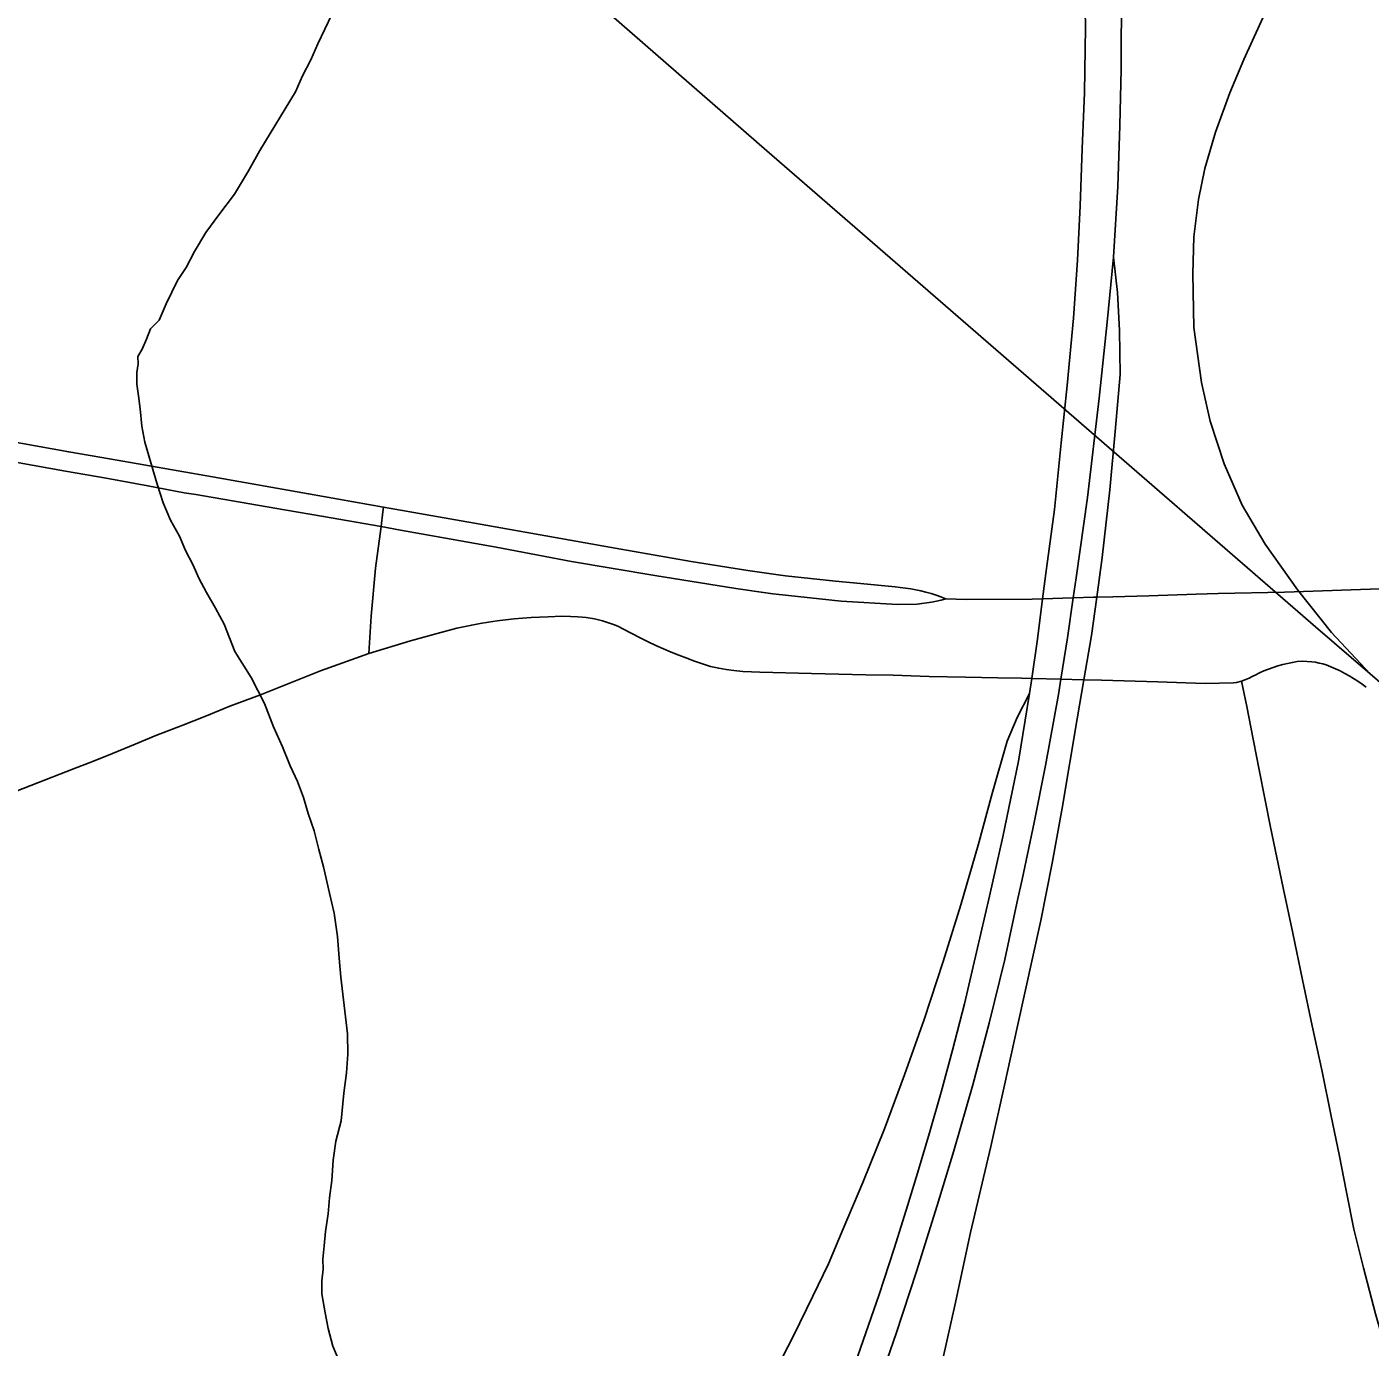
# Model space of a CAD drawing. Extents: x -59 to 82, y -3 to 49.
# Drawn here: x -11.6767 to -11.3251, y 31.4979 to 31.8434 of the extents above; entities that cross this region are included whole.
import ezdxf

# ---------------------------------------------------------------- set-up
doc = ezdxf.new("R2010")
doc.units = 0
for name, color, linetype in [('GM_X_City_Street', 7, 'Continuous'), ('GM_X_Interchange_Ramps', 7, 'Continuous'), ('GM_X_Interstate_Route', 7, 'Continuous'), ('GM_X_Minor_River', 7, 'Continuous'), ('GM_X_Rail_Line', 7, 'Continuous'), ('GM_X_State_Route', 7, 'Continuous')]:
    doc.layers.add(name, color=color, linetype=linetype)

msp = doc.modelspace()

# ---------------------------------------------------------------- linework, layer by layer
at = {"layer": 'GM_X_City_Street'}
for points in [[(-11.68122, 31.64269), (-11.67007, 31.64707), (-11.66448, 31.64928), (-11.65923, 31.65131), (-11.65426, 31.65329), (-11.64835, 31.65569), (-11.64287, 31.65795), (-11.63583, 31.66068), (-11.63004, 31.66293), (-11.6235, 31.66567), (-11.6195, 31.66714), (-11.61551, 31.66865), (-11.61155, 31.67021), (-11.59985, 31.67488), (-11.58719, 31.67949), (-11.58658, 31.68925), (-11.5854, 31.70179), (-11.58397, 31.71267), (-11.5835, 31.71654), (-11.58335, 31.71777)], [(-11.58719, 31.67949), (-11.57621, 31.68278), (-11.56926, 31.68469), (-11.56413, 31.68608), (-11.56021, 31.68689), (-11.55801, 31.68729), (-11.5558, 31.68766), (-11.55359, 31.68798), (-11.55138, 31.68826), (-11.54916, 31.68851), (-11.54693, 31.68871), (-11.5447, 31.68888), (-11.54247, 31.689), (-11.54023, 31.68908), (-11.53666, 31.6892), (-11.53436, 31.68912), (-11.53244, 31.68905), (-11.53134, 31.68896), (-11.53025, 31.68884), (-11.52809, 31.68848), (-11.52702, 31.68824), (-11.52597, 31.68796), (-11.52492, 31.68765), (-11.52388, 31.6873), (-11.52285, 31.68692), (-11.52184, 31.68649), (-11.52085, 31.68603), (-11.51599, 31.68349), (-11.51402, 31.68252), (-11.51204, 31.68158), (-11.51003, 31.68068), (-11.50802, 31.67981), (-11.50599, 31.67898), (-11.50395, 31.67819), (-11.50188, 31.67743), (-11.49981, 31.67671), (-11.49773, 31.67603), (-11.49558, 31.67558), (-11.49366, 31.67528), (-11.49159, 31.67499), (-11.48929, 31.67476), (-11.48699, 31.67461), (-11.48485, 31.67454), (-11.4713, 31.67423), (-11.46418, 31.67404), (-11.45706, 31.67388), (-11.44994, 31.67375), (-11.44048, 31.67347), (-11.43102, 31.67325), (-11.42253, 31.6731), (-11.41631, 31.67295), (-11.41364, 31.67288), (-11.40604, 31.6727), (-11.40604, 31.6727), (-11.4002, 31.67256), (-11.40001, 31.67255), (-11.39537, 31.67244), (-11.38062, 31.67206), (-11.37332, 31.67181), (-11.36824, 31.67159), (-11.36088, 31.67173), (-11.36004, 31.6719), (-11.35879, 31.67225), (-11.35758, 31.67267), (-11.35678, 31.67302), (-11.356, 31.67339), (-11.35502, 31.67388), (-11.35408, 31.67436), (-11.35288, 31.67489), (-11.35168, 31.67536), (-11.35045, 31.67581), (-11.34922, 31.6762), (-11.34797, 31.67655), (-11.34671, 31.67686), (-11.34543, 31.67713), (-11.34422, 31.67733), (-11.34284, 31.67742), (-11.34033, 31.67727), (-11.33938, 31.67714), (-11.33843, 31.67696), (-11.3375, 31.67673), (-11.33658, 31.67646), (-11.33534, 31.67597), (-11.33411, 31.67544), (-11.3329, 31.67487), (-11.33171, 31.67425), (-11.33054, 31.67361), (-11.3294, 31.67292), (-11.32827, 31.67218), (-11.32718, 31.67142), (-11.32611, 31.67062)], [(-11.32039, 31.49511), (-11.3237, 31.50663), (-11.32683, 31.51863), (-11.32931, 31.52875), (-11.33125, 31.53845), (-11.33321, 31.54835), (-11.33531, 31.55838), (-11.33765, 31.57003), (-11.34024, 31.58204), (-11.34277, 31.59404), (-11.3453, 31.60623), (-11.34783, 31.61812), (-11.35119, 31.63403), (-11.35416, 31.64898), (-11.35633, 31.66015), (-11.35733, 31.66556), (-11.35879, 31.67225)]]:
    msp.add_lwpolyline(points, dxfattribs=at)
at = {"layer": 'GM_X_Interchange_Ramps'}
for points in [[(-11.43684, 31.49523), (-11.43381, 31.50882), (-11.42967, 31.52788), (-11.42433, 31.55038), (-11.42074, 31.56646), (-11.41748, 31.58157), (-11.41127, 31.60961), (-11.40833, 31.62461), (-11.40572, 31.63895), (-11.4018, 31.66232), (-11.40001, 31.67255), (-11.39798, 31.68415), (-11.39664, 31.69417), (-11.39524, 31.70458), (-11.39323, 31.72228), (-11.39179, 31.73753), (-11.3905, 31.7525), (-11.39064, 31.764), (-11.39122, 31.77393), (-11.39222, 31.78314)], [(-11.41422, 31.66895), (-11.41747, 31.66268), (-11.4201, 31.65651), (-11.42397, 31.64284), (-11.42768, 31.62927), (-11.43224, 31.61366), (-11.4368, 31.59883), (-11.4418, 31.58369), (-11.44695, 31.56915), (-11.45221, 31.55508), (-11.45783, 31.54097), (-11.463, 31.52885), (-11.46689, 31.51974), (-11.47094, 31.51122), (-11.476, 31.50087), (-11.48194, 31.48934), (-11.48868, 31.47661), (-11.49284, 31.46967), (-11.49742, 31.46201)]]:
    msp.add_lwpolyline(points, dxfattribs=at)
at = {"layer": 'GM_X_Interstate_Route'}
for points in [[(-11.41725, 31.61529), (-11.41616, 31.62026), (-11.413, 31.63526), (-11.41006, 31.65015), (-11.40668, 31.66873), (-11.40604, 31.6727), (-11.40429, 31.68351), (-11.40277, 31.694), (-11.402, 31.69927), (-11.39908, 31.72028), (-11.39599, 31.7463), (-11.39389, 31.76615), (-11.39222, 31.78314), (-11.39113, 31.80171), (-11.39056, 31.81762), (-11.39028, 31.8324), (-11.39014, 31.85382), (-11.39055, 31.87586), (-11.3911, 31.89121), (-11.39283, 31.92734), (-11.39442, 31.94893), (-11.39556, 31.96093), (-11.3968, 31.97078)], [(-11.46054, 31.49159), (-11.4536, 31.51165), (-11.44966, 31.52376), (-11.44651, 31.53376), (-11.44357, 31.54343), (-11.44042, 31.55397), (-11.43737, 31.56462), (-11.43443, 31.5756), (-11.43128, 31.58777), (-11.42812, 31.60125), (-11.42475, 31.61592), (-11.42119, 31.63148), (-11.41712, 31.65131), (-11.41422, 31.66895), (-11.41364, 31.67288), (-11.41213, 31.68322), (-11.4108, 31.69378), (-11.40981, 31.70167), (-11.40773, 31.7171), (-11.40599, 31.73461), (-11.40436, 31.74958), (-11.40274, 31.76722), (-11.40169, 31.78241), (-11.401, 31.79657), (-11.40041, 31.81153), (-11.39983, 31.82627), (-11.3996, 31.84332), (-11.40008, 31.87133)], [(-11.45457, 31.48583), (-11.44913, 31.50148), (-11.4438, 31.51767), (-11.43843, 31.535), (-11.434, 31.5493), (-11.42911, 31.56658), (-11.42476, 31.58266), (-11.42073, 31.5994), (-11.41725, 31.61529)]]:
    msp.add_lwpolyline(points, dxfattribs=at)
at = {"layer": 'GM_X_Minor_River'}
msp.add_lwpolyline([(-11.5968, 31.84669), (-11.59865, 31.84286), (-11.60049, 31.83904), (-11.60233, 31.83484), (-11.60455, 31.83063), (-11.60639, 31.82643), (-11.61568, 31.81112), (-11.61864, 31.80576), (-11.62235, 31.79963), (-11.62646, 31.79427), (-11.62981, 31.78967), (-11.63278, 31.78469), (-11.635, 31.78048), (-11.63723, 31.77703), (-11.63871, 31.77398), (-11.64019, 31.77092), (-11.64203, 31.76671), (-11.64427, 31.76441), (-11.64537, 31.76173), (-11.64648, 31.75906), (-11.64759, 31.75715), (-11.64756, 31.75525), (-11.64791, 31.75296), (-11.64787, 31.74992), (-11.64745, 31.74689), (-11.64702, 31.74347), (-11.64658, 31.73892), (-11.64577, 31.73475), (-11.64417, 31.72907), (-11.64258, 31.72377), (-11.64099, 31.71884), (-11.63903, 31.71431), (-11.6367, 31.71015), (-11.63512, 31.70637), (-11.63317, 31.7026), (-11.63161, 31.6992), (-11.62966, 31.69542), (-11.62732, 31.69127), (-11.62499, 31.68712), (-11.62223, 31.67993), (-11.61796, 31.67314), (-11.61445, 31.66634), (-11.61209, 31.66029), (-11.60974, 31.655), (-11.60778, 31.65008), (-11.60582, 31.64592), (-11.60425, 31.64176), (-11.60305, 31.6376), (-11.60147, 31.63305), (-11.60026, 31.62813), (-11.59906, 31.62358), (-11.59745, 31.61676), (-11.59624, 31.61145), (-11.59539, 31.60538), (-11.59494, 31.59969), (-11.59449, 31.59475), (-11.59277, 31.57995), (-11.59269, 31.57463), (-11.59301, 31.56969), (-11.59369, 31.56436), (-11.59436, 31.55713), (-11.5958, 31.5518), (-11.59649, 31.54685), (-11.5968, 31.54152), (-11.59749, 31.53695), (-11.59782, 31.53277), (-11.59852, 31.5282), (-11.59884, 31.5244), (-11.59918, 31.52097), (-11.59914, 31.51831), (-11.59948, 31.51527), (-11.59943, 31.51185), (-11.5986, 31.50692), (-11.59779, 31.50275), (-11.59659, 31.4982), (-11.59462, 31.49367)], dxfattribs=at)
at = {"layer": 'GM_X_Rail_Line'}
for points in [[(-11.32511, 31.67413), (-11.3394, 31.68646), (-11.48303, 31.81103), (-11.63549, 31.94393), (-11.67823, 31.97523), (-11.71409, 31.99737), (-11.77056, 32.01492), (-11.83084, 32.02866), (-12.12615, 32.04545), (-12.19864, 32.05309), (-12.24596, 32.06454), (-12.29098, 32.08286), (-12.33752, 32.10881), (-12.38026, 32.1424), (-12.41688, 32.18361), (-12.45962, 32.24315), (-12.66378, 32.52141), (-12.69933, 32.57074), (-12.72229, 32.60283), (-12.72994, 32.61431)], [(-11.32511, 31.67413), (-11.3352, 31.68492), (-11.34403, 31.69599), (-11.35258, 31.70804), (-11.3586, 31.71827), (-11.36329, 31.72913), (-11.36694, 31.74027), (-11.36918, 31.75036), (-11.37121, 31.76479), (-11.37149, 31.7788), (-11.37121, 31.78854), (-11.37002, 31.79828), (-11.36834, 31.8064), (-11.36554, 31.81586), (-11.36182, 31.82616), (-11.35818, 31.83492), (-11.34998, 31.85299)], [(-11.15757, 31.52925), (-11.19088, 31.55811), (-11.32511, 31.67413)]]:
    msp.add_lwpolyline(points, dxfattribs=at)
at = {"layer": 'GM_X_State_Route'}
for points in [[(-11.68368, 31.73543), (-11.67441, 31.73383), (-11.66568, 31.73222), (-11.65505, 31.73036), (-11.62811, 31.72566), (-11.60298, 31.72123), (-11.58335, 31.71777), (-11.55656, 31.71303), (-11.52267, 31.70704), (-11.50278, 31.70355), (-11.49786, 31.70271), (-11.49293, 31.70192), (-11.48799, 31.70116), (-11.48304, 31.70044), (-11.48005, 31.70004), (-11.4781, 31.69978), (-11.47155, 31.69908), (-11.465, 31.69841), (-11.45844, 31.69775), (-11.44941, 31.69689), (-11.44805, 31.69675), (-11.44669, 31.69658), (-11.44534, 31.69637), (-11.444, 31.69611), (-11.44266, 31.69582), (-11.44133, 31.69548), (-11.44001, 31.69512), (-11.43871, 31.69471), (-11.43742, 31.69426), (-11.43614, 31.69377)], [(-11.68456, 31.73038), (-11.67531, 31.72877), (-11.66658, 31.72717), (-11.65594, 31.7253), (-11.64498, 31.72333), (-11.63547, 31.72153), (-11.63247, 31.72104), (-11.60924, 31.71706), (-11.59898, 31.71532), (-11.58397, 31.71267), (-11.57891, 31.71177), (-11.55386, 31.70725), (-11.53407, 31.70349), (-11.51233, 31.6999), (-11.49106, 31.69647), (-11.48389, 31.69538), (-11.48262, 31.6952), (-11.48143, 31.69505), (-11.48054, 31.69496), (-11.46351, 31.69314), (-11.44875, 31.69228), (-11.44365, 31.69237), (-11.44239, 31.6925), (-11.44112, 31.69267), (-11.43986, 31.69289), (-11.43861, 31.69314), (-11.43737, 31.69343), (-11.43614, 31.69377)], [(-11.43614, 31.69377), (-11.43346, 31.69365), (-11.43078, 31.69356), (-11.41357, 31.6937), (-11.4108, 31.69378), (-11.40277, 31.694), (-11.40277, 31.694), (-11.39745, 31.69415), (-11.39664, 31.69417), (-11.3924, 31.69429), (-11.38303, 31.69456), (-11.37064, 31.69499), (-11.36485, 31.69512)], [(-11.36485, 31.69512), (-11.34748, 31.6955), (-11.32505, 31.69627), (-11.31386, 31.69657), (-11.3033, 31.69684)]]:
    msp.add_lwpolyline(points, dxfattribs=at)

doc.saveas('drawing.dxf')
